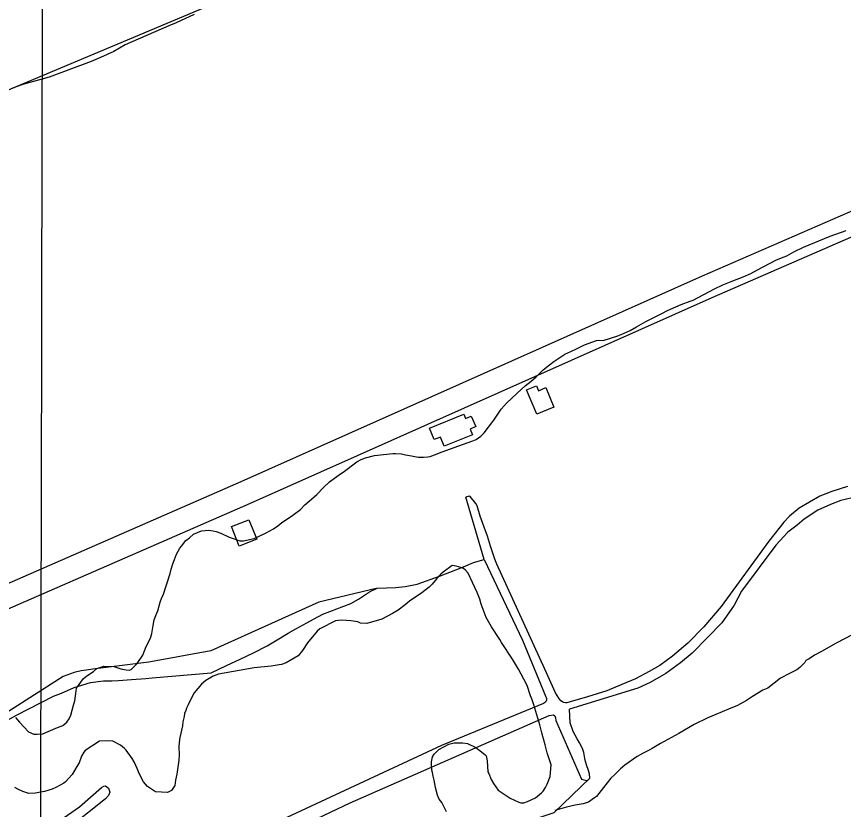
# Model space of a CAD drawing. Extents: x 3187622 to 3225504, y 800805 to 826213.
# Drawn here: x 3202244 to 3203301, y 808726 to 809739 of the extents above; entities that cross this region are included whole.
import ezdxf

# ---------------------------------------------------------------- set-up
doc = ezdxf.new("R2010")
doc.units = 0
for name, color, linetype in [('V-BLDG-OTLN', 7, 'Continuous'), ('V-GRID-MAJR', 7, 'Continuous'), ('V-ROAD-CNTR', 7, 'Continuous'), ('V-SITE-VEGE', 7, 'Continuous'), ('V-TOPO-SHOR', 7, 'Continuous')]:
    doc.layers.add(name, color=color, linetype=linetype)

msp = doc.modelspace()

# ---------------------------------------------------------------- linework, layer by layer
at = {"layer": 'V-BLDG-OTLN'}
for points in [[(3202895.5, 809262), (3202908.3, 809267.4), (3202910.9, 809261), (3202920.1, 809264.9), (3202930.4, 809240), (3202908.5, 809230.9)], [(3202790.4, 809189.9), (3202785.6, 809201.7), (3202777.7, 809198.4), (3202771.7, 809213), (3202815.5, 809230.9), (3202817.7, 809225.5), (3202825, 809228.5), (3202830.6, 809215), (3202823.3, 809212), (3202826.3, 809204.6)], [(3202518.5, 809087.2), (3202540.8, 809096.1), (3202550.7, 809071.1), (3202528.5, 809062.2)]]:
    msp.add_lwpolyline(points, close=True, dxfattribs=at)
at = {"layer": 'V-GRID-MAJR'}
msp.add_spline([(3202269.1, 806226.1), (3202282.3, 812285.3), (3202295.5, 818347.5), (3202308.8, 824409.7), (3202308.8, 824412.8)], degree=3, dxfattribs=at)
at = {"layer": 'V-ROAD-CNTR'}
for points in [[(3202020.9, 808914.4), (3202071.7, 808944.4), (3202530.7, 809144.7), (3203120.6, 809407.7), (3203874.8, 809736)], [(3202036.2, 808888.6), (3202085.3, 808917.6), (3202542.9, 809117.3), (3203132.6, 809380.2), (3203886.8, 809708.4)]]:
    msp.add_lwpolyline(points, dxfattribs=at)
at = {"layer": 'V-SITE-VEGE'}
for points in [[(3202470.7, 809741.8), (3202447.9, 809731.4), (3202438.2, 809727.5), (3202382.7, 809703.1), (3202368.1, 809694.8), (3202351, 809687), (3202339.1, 809681.8), (3202285.4, 809661.8), (3202253.3, 809652.7), (3202248, 809651), (3202237.9, 809647.1)], [(3202454.5, 809062.1), (3202460.3, 809069.5), (3202464.7, 809073), (3202470, 809077.4), (3202480.1, 809081.8), (3202484.9, 809082.2), (3202488.9, 809082.6), (3202495.1, 809081.7), (3202499, 809080.8), (3202504.7, 809079), (3202515.7, 809073.7), (3202517.9, 809072.8), (3202524.4, 809070.6), (3202529.3, 809069.2), (3202533.7, 809069.2), (3202547.3, 809072.2), (3202561, 809078.3), (3202567.6, 809081.8), (3202572, 809084.4), (3202577.7, 809088.3), (3202583, 809092.3), (3202595.3, 809100.6), (3202598.4, 809103.2), (3202606.8, 809109.3), (3202612.1, 809115), (3202620.9, 809122.4), (3202627.5, 809128.1), (3202635.9, 809137.3), (3202643.9, 809144.3), (3202654.9, 809152.6), (3202662.8, 809158.3), (3202678.7, 809170.1), (3202684.4, 809173.1), (3202689.7, 809175.3), (3202701.1, 809178.3), (3202712.6, 809179.6), (3202724.9, 809180.9), (3202728, 809180.8), (3202735.9, 809180.4), (3202740.7, 809179), (3202748.6, 809177.7), (3202756.9, 809175.9), (3202764, 809175.8), (3202769.2, 809176.3), (3202772.3, 809176.7), (3202778.1, 809178.9), (3202787.7, 809182.8), (3202808.9, 809190.6), (3202826.9, 809196.7), (3202831.3, 809198.8), (3202837, 809202.8), (3202841.5, 809207.1), (3202853.8, 809223.3), (3202863.1, 809237.4), (3202870.6, 809246.1), (3202875.9, 809250.5), (3202883.4, 809257.9), (3202894, 809267.1), (3202901.5, 809273.2), (3202907.7, 809278.9), (3202912.1, 809282.8), (3202917, 809287.7), (3202924.9, 809294.2), (3202930.6, 809298.1), (3202944.7, 809307.8), (3202952.2, 809311.2), (3202959.3, 809314.7), (3202969.8, 809319.5), (3202984.8, 809325.2), (3202987.4, 809325.6), (3202993.6, 809325.1), (3203012.1, 809331.2), (3203016.5, 809332.9), (3203027.9, 809338.1), (3203035.9, 809342.5), (3203048.2, 809349.5), (3203068.5, 809359.5), (3203075.5, 809363.4), (3203086.5, 809368.2), (3203093.1, 809371.3), (3203104.6, 809375.6), (3203108.5, 809376.9), (3203135.8, 809391.3), (3203146.4, 809396.1), (3203157, 809400.4), (3203172.4, 809406.5), (3203182.1, 809410.8), (3203190.9, 809415.6), (3203214.2, 809427.8), (3203221.3, 809430.9), (3203228.3, 809433.5), (3203237.1, 809438.3), (3203249.4, 809444.4), (3203283.8, 809458.7), (3203304, 809465.7)], [(3202242.6, 808843.3), (3202247.4, 808837.1), (3202259.2, 808824.8), (3202265.8, 808822.1), (3202270.2, 808822.1), (3202277.3, 808822.5), (3202294, 808829.5), (3202299.7, 808831.6), (3202302.8, 808832.9), (3202308.1, 808837.3), (3202311.2, 808841.7), (3202313, 808846.1), (3202316.5, 808858.8), (3202318.3, 808864.5), (3202319.2, 808871.1), (3202319.7, 808873.7), (3202320.6, 808880.8), (3202329.4, 808893), (3202334.7, 808897.4), (3202342.2, 808902.2), (3202346.6, 808905.7), (3202355.4, 808908.7), (3202368.2, 808908.2), (3202372.1, 808907.3), (3202376.9, 808905.6), (3202384, 808904.2), (3202387.9, 808903.7), (3202390.1, 808904.6), (3202398.1, 808912.1), (3202405.1, 808923), (3202409.6, 808934), (3202414.9, 808944.5), (3202416.7, 808950.6), (3202418.5, 808960.7), (3202419.8, 808968.2), (3202421.6, 808973.5), (3202424.3, 808979.6), (3202427.4, 808990.6), (3202429.6, 808996.7), (3202431, 808999.8), (3202439.9, 809027.4), (3202441.2, 809032.7), (3202443.5, 809039.7), (3202445.7, 809045), (3202448.3, 809052), (3202452.3, 809059.5), (3202454.5, 809062.1)], [(3202779.2, 808753.9), (3202777.5, 808763.1), (3202776.2, 808768.4), (3202775.4, 808772.8), (3202774.5, 808775.9), (3202774.1, 808781.6), (3202774.1, 808786.5), (3202775.5, 808793), (3202777.7, 808796.5), (3202783.4, 808802.2), (3202796.2, 808809.2), (3202803.2, 808810.9), (3202813.8, 808810.9), (3202819.9, 808810), (3202830.9, 808804.7), (3202836.1, 808800.7), (3202842.3, 808795.8), (3202844, 808794.1), (3202845.3, 808787.9), (3202846.1, 808773.8), (3202847.4, 808771.6), (3202850.5, 808764.1), (3202853.5, 808758.9), (3202859.2, 808750.5), (3202874.5, 808739.9), (3202885.5, 808735), (3202888.1, 808734.1), (3202892.1, 808734.1), (3202896.9, 808735.8), (3202907.1, 808740.6), (3202914.6, 808746.7), (3202916.8, 808748.9), (3202919.9, 808753.7), (3202922.1, 808758.1), (3202925.6, 808767.8), (3202927, 808782.7), (3202921.8, 808798.1), (3202919.2, 808808.2), (3202914.9, 808823.6), (3202912.7, 808833.7), (3202904.9, 808859.3), (3202902.3, 808867.2), (3202900.6, 808871.1), (3202896.3, 808883.9), (3202891.9, 808892.3), (3202885.4, 808905), (3202877.5, 808917.8), (3202863.6, 808939), (3202861.4, 808942.9), (3202850.9, 808959.3), (3202843.9, 808971.1), (3202837.4, 808987.9), (3202835.7, 808994.5), (3202832.6, 809002.8), (3202829.6, 809009.4), (3202826.5, 809015.6), (3202820.9, 809027.5), (3202817.4, 809031.5), (3202814.8, 809033.7), (3202811.7, 809035), (3202805.5, 809036.8), (3202800.7, 809037.3), (3202789.2, 809029), (3202786.2, 809026.3), (3202780.9, 809021.1), (3202775.1, 809013.6), (3202771.1, 809009.7), (3202761.9, 809002.7), (3202746, 808991.8), (3202740.3, 808987.4), (3202731.5, 808980.4), (3202724.4, 808976.1), (3202710.8, 808968.7), (3202691.4, 808963.5), (3202683.5, 808964), (3202680, 808965.3), (3202671.2, 808966.6), (3202658.9, 808967.6), (3202651.4, 808966.7), (3202631.2, 808956.7), (3202628.1, 808953.7), (3202615.7, 808938.8), (3202609.1, 808928.7), (3202603.8, 808922.1), (3202588.3, 808913), (3202582.6, 808910.8), (3202579.5, 808910.4), (3202569.4, 808908.7), (3202547.4, 808906.6), (3202501.7, 808898.8), (3202495.1, 808896.2), (3202485.9, 808890.6), (3202480.1, 808885.8), (3202470.8, 808874.8), (3202464.6, 808862.5), (3202463.3, 808859.5), (3202461.1, 808855.1), (3202460.2, 808852), (3202458.4, 808848.5), (3202458, 808844.5), (3202456.2, 808837.5)], [(3203311.8, 808948.8), (3203291.1, 808938.4), (3203272.6, 808927.5), (3203263.4, 808922.7), (3203256.8, 808918.3), (3203252.4, 808916.2), (3203251, 808913.5), (3203244.8, 808907), (3203240.9, 808904.3), (3203231.6, 808899.5), (3203220.2, 808893.4), (3203203.9, 808880.8), (3203197.7, 808878.2), (3203184.5, 808869.9), (3203176.5, 808865.1), (3203165.1, 808858.5), (3203153.6, 808853.8), (3203137.4, 808847.2), (3203127.2, 808842.9), (3203109.6, 808834.2), (3203090.2, 808822.8), (3203071.3, 808812.4), (3203066.9, 808809.8), (3203055.9, 808803.7), (3203051.5, 808801), (3203044.4, 808797.6), (3203036.9, 808793.2), (3203021.1, 808782.3), (3203015.8, 808777.5), (3203007.8, 808770), (3203003.4, 808765.7), (3202993.7, 808753.8), (3202984.8, 808742.4), (3202982.6, 808740.3), (3202974.7, 808735), (3202968.1, 808732.9), (3202957.5, 808731.1), (3202946.5, 808728.6), (3202931.6, 808724.2)], [(3202456.2, 808837.5), (3202455.7, 808832.7), (3202452.6, 808817.8), (3202451.7, 808811.2), (3202451.2, 808805.9), (3202451.6, 808795.4), (3202451.1, 808788.8), (3202448.8, 808770.8), (3202447.1, 808762.9), (3202446.1, 808756.3), (3202441.7, 808749.7), (3202436.9, 808747.5), (3202421.5, 808748), (3202411, 808755.1), (3202406.2, 808760.8), (3202400.5, 808771.4), (3202397.9, 808778), (3202394.4, 808785.5), (3202391.4, 808790.8), (3202383.9, 808801.4), (3202381.8, 808803.6), (3202376.5, 808808), (3202366.9, 808812.9), (3202360.3, 808813.3), (3202349.7, 808813), (3202331.6, 808801.2), (3202329.9, 808799), (3202326.8, 808793.7), (3202323.7, 808785.4), (3202321, 808780.6), (3202314.8, 808770.5), (3202306.4, 808760.9), (3202304.2, 808759.1), (3202295, 808754.3), (3202289.2, 808751.7), (3202279.6, 808748.7), (3202267.7, 808746.5), (3202259.3, 808746.1), (3202251.9, 808748.8), (3202245.3, 808751.5), (3202241.4, 808753.7)], [(3202793.2, 808722.6), (3202787.1, 808734.5), (3202784, 808738.9), (3202782.7, 808741.6), (3202781.8, 808743.8), (3202779.2, 808753.9)]]:
    msp.add_lwpolyline(points, dxfattribs=at)
at = {"layer": 'V-TOPO-SHOR'}
msp.add_line((3202933.1, 808839.4), (3202965.6, 808764.3), dxfattribs=at)
for points in [[(3202100.2, 809589.9), (3202699.8, 809842)], [(3203305.6, 809138.5), (3203285.7, 809132.1), (3203270.3, 809126.2), (3203243.9, 809110.9), (3203231.7, 809100.7), (3203224.3, 809092.9), (3203205.1, 809068.7), (3203144.1, 808985.1), (3203122.1, 808959.3), (3203101.5, 808938.3), (3203081.9, 808921.4), (3203066.1, 808909.8), (3203052.4, 808902), (3203034.6, 808892.8), (3203017.2, 808885.4), (3202998.1, 808877.4), (3202973.5, 808869.6), (3202951.2, 808863.1)], [(3202150.8, 808794.7), (3202243.9, 808846.2), (3202291.2, 808870.6), (3202301.1, 808874.5), (3202317.5, 808881.4), (3202338.1, 808887.8), (3202354.8, 808890.1), (3202365.5, 808890), (3202374.2, 808890.4), (3202390.8, 808891.7), (3202408.9, 808893), (3202417, 808893.7), (3202492.4, 808900.1), (3202512, 808909.5), (3202529.6, 808917.9), (3202546.8, 808925.9), (3202564, 808934.9), (3202579, 808943.9), (3202590.9, 808951.2), (3202600.8, 808956.5), (3202614.8, 808964.3), (3202623.5, 808969), (3202635.4, 808975.3), (3202671, 808988.9), (3202680.7, 808994.6), (3202694.7, 809003.8), (3202704.8, 809008.7), (3202728.7, 809009.6), (3202740.5, 809010.5), (3202755.7, 809013.8), (3202784.4, 809023.8), (3202805.4, 809031.9), (3202815, 809035.9), (3202827.9, 809041.5), (3202841.3, 809045), (3202817.8, 809125)], [(3202932.4, 808874.8), (3202918.8, 808905), (3202857.7, 809039.2), (3202855.1, 809045.7), (3202849.7, 809062.3), (3202845.6, 809074.8), (3202841.3, 809086.6), (3202836.4, 809100.7), (3202832.4, 809113.9), (3202830.6, 809116.7), (3202823.5, 809125.6), (3202822.3, 809126.2), (3202817.8, 809125)], [(3203311.7, 809124.2), (3203297.3, 809120.4), (3203284, 809115.7), (3203267.8, 809108.1), (3203250.4, 809096.7), (3203241.5, 809089.2), (3203229.4, 809080.2), (3203214.3, 809063.5), (3203170.1, 809004.7), (3203160.9, 808986.6), (3203145, 808964.4), (3203127.2, 808945.9), (3203107.4, 808925.6), (3203092.5, 808913.1), (3203073.5, 808899.4), (3203053.5, 808888), (3203037.9, 808880.8), (3202950.4, 808853.7)], [(3202841.3, 809045), (3202890.6, 808942.2), (3202920.3, 808869.7)], [(3202703.5, 809008), (3202630.1, 808990.5), (3202491.9, 808928.5), (3202413, 808914.1), (3202341.1, 808905.1), (3202333, 808903.8), (3202326.5, 808903), (3202317.6, 808900.7), (3202303.4, 808895.8), (3202149.1, 808797)], [(3202920.3, 808869.7), (3202920.5, 808868.9), (3202921.1, 808867.3), (3202921.2, 808865.3), (3202920.6, 808864.7), (3202919.8, 808862.7), (3202917.4, 808861.1)], [(3202951.2, 808863.1), (3202946.9, 808861.8), (3202945.5, 808861.8), (3202943.3, 808862.4), (3202941.4, 808863.4), (3202939.2, 808864.6), (3202937, 808867.8), (3202932.4, 808874.8)], [(3202917.4, 808861.1), (3202786.8, 808807.5), (3202539.6, 808692.5), (3202416.1, 808638.2), (3202321.8, 808591.6)], [(3202924.3, 808845.7), (3202929.8, 808846.5), (3202931.6, 808845.3), (3202932.4, 808842.6), (3202933.1, 808839.4)], [(3202965.6, 808764.3), (3202971.9, 808762.7), (3202973.5, 808763.1), (3202974.9, 808763.8), (3202976.3, 808765.8), (3202976.1, 808771.1), (3202974.1, 808776.9), (3202972.8, 808781.2), (3202970.8, 808787.1), (3202970.2, 808790.9), (3202968.9, 808798.4), (3202967.1, 808803.5), (3202963.4, 808810.8), (3202960.3, 808815.8), (3202955.2, 808825.1), (3202951.5, 808836.2), (3202950.4, 808853.7)], [(3202443, 808650.1), (3202462.1, 808640.4), (3202470.4, 808640.9), (3202475.9, 808642.9), (3202483.8, 808646.2), (3202494.1, 808650.5), (3202670.3, 808734), (3202924.3, 808845.7)], [(3203182.4, 808347.2), (3202864.2, 808655.2), (3202854, 808675.7), (3202874.5, 808701.3), (3202900.1, 808711.6), (3202930.9, 808721.9), (3202976.3, 808765.8)], [(3202245.3, 808676.5), (3202258.8, 808683.3), (3202324.3, 808729.2), (3202352.4, 808753.7), (3202355.2, 808755.5), (3202357.6, 808755.7), (3202361.5, 808752.7), (3202362.9, 808747.6), (3202361.1, 808743.4), (3202357.5, 808739.1), (3202269.8, 808669.3), (3202269.2, 808664.9), (3202269, 808663.7), (3202268.1, 808659.2), (3202265.8, 808655.1)]]:
    msp.add_lwpolyline(points, dxfattribs=at)

doc.saveas('drawing.dxf')
